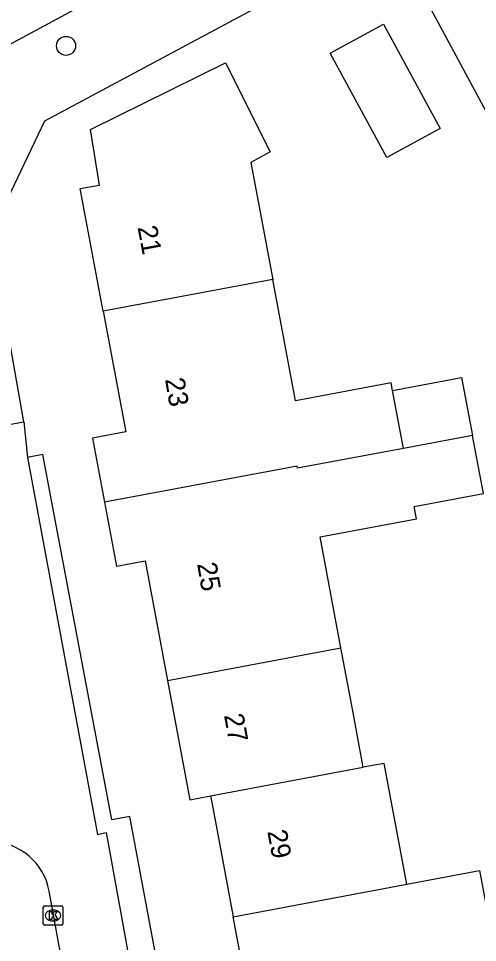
# Model space of a CAD drawing. Extents: x 157793 to 159380, y 380882 to 382313.
# Drawn here: x 158788.62 to 158812.17, y 381661.84 to 381709.23 of the extents above; entities that cross this region are included whole.
import ezdxf

# ---------------------------------------------------------------- set-up
doc = ezdxf.new("R2010")
doc.units = 0
for name, color, linetype in [('IMGEO_Boom', 7, 'Continuous'), ('IMGEO_Groenvoorziening', 7, 'Continuous'), ('IMGEO_Kolk', 7, 'Continuous'), ('IMGEO_Pand', 7, 'Continuous'), ('IMGEO_Pand_nummerreeks', 7, 'Continuous'), ('IMGEO_Rijbaan_lokaal_open', 7, 'Continuous'), ('IMGEO_Voetpad_open', 7, 'Continuous')]:
    doc.layers.add(name, color=color, linetype=linetype)

msp = doc.modelspace()

# ---------------------------------------------------------------- linework, layer by layer
at = {"layer": 'IMGEO_Boom'}
msp.add_circle((158791.059, 381707.829), 0.489, dxfattribs=at)
at = {"layer": 'IMGEO_Groenvoorziening'}
msp.add_lwpolyline([(158807.729, 381713.514), (158817.806, 381694.797)], dxfattribs=at)
at = {"layer": 'IMGEO_Kolk'}
for p, q in [((158789.892, 381662.8), (158789.892, 381663.652)), ((158789.967, 381663.726), (158790.819, 381663.726)), ((158790.38, 381663.506), (158790.405, 381663.506)), ((158790.893, 381663.652), (158790.893, 381662.8)), ((158790.819, 381662.726), (158789.967, 381662.726)), ((158790.403, 381662.946), (158790.378, 381662.946))]:
    msp.add_line(p, q, dxfattribs=at)
for points in [[(158789.892, 381662.8), (158789.892, 381663.652)], [(158789.967, 381663.726), (158790.819, 381663.726)], [(158790.893, 381663.652), (158790.893, 381662.8)], [(158790.213, 381663.426), (158790.336, 381663.426), (158790.336, 381663.275), (158790.466, 381663.426), (158790.63, 381663.426), (158790.484, 381663.275), (158790.637, 381663.026), (158790.485, 381663.026), (158790.4, 381663.19), (158790.336, 381663.123), (158790.336, 381663.026), (158790.213, 381663.026), (158790.213, 381663.426)], [(158790.819, 381662.726), (158789.967, 381662.726)]]:
    msp.add_lwpolyline(points, dxfattribs=at)
for centre, start, end in [((158789.969, 381663.65), 91.552, 178.448), ((158789.969, 381663.65), 91.552, 178.448), ((158790.817, 381663.65), 1.552, 88.448), ((158790.817, 381663.65), 1.552, 88.448), ((158789.969, 381662.802), 181.552, 268.448), ((158789.969, 381662.802), 181.552, 268.448), ((158790.817, 381662.802), 271.552, 358.448), ((158790.817, 381662.802), 271.552, 358.448)]:
    msp.add_arc(centre, 0.0765, start, end, dxfattribs=at)
for centre, major_axis, ratio, start_param, end_param in [((158790.379, 381663.226), (-0.387, 0.002), 0.722429, 4.712389, 7.853982), ((158790.404, 381663.226), (-0.39, 0.002), 0.717154, 1.570796, 4.712389)]:
    msp.add_ellipse(centre, major_axis=major_axis, ratio=ratio, start_param=start_param, end_param=end_param, dxfattribs=at)
at = {"layer": 'IMGEO_Pand'}
for points in [[(158804.606, 381707.46), (158807.35, 381708.948), (158810.253, 381703.595), (158807.51, 381702.106), (158804.606, 381707.46)], [(158792.968, 381694.218), (158791.791, 381700.506), (158792.774, 381700.69), (158792.309, 381703.533), (158799.242, 381706.951), (158801.522, 381702.396), (158800.54, 381701.855), (158801.665, 381695.847)], [(158801.665, 381695.847), (158792.968, 381694.218)], [(158807.806, 381690.157), (158807.734, 381690.543), (158802.83, 381689.625), (158801.665, 381695.847)], [(158792.968, 381694.218), (158794.126, 381688.035), (158792.417, 381687.715), (158793.033, 381684.425)], [(158807.806, 381690.157), (158811.35, 381690.821), (158811.907, 381687.845)], [(158808.364, 381687.18), (158807.806, 381690.157)], [(158805.159, 381676.95), (158804.092, 381682.646), (158809.04, 381683.572), (158808.921, 381684.205), (158812.465, 381684.868), (158811.907, 381687.845)], [(158811.907, 381687.845), (158808.364, 381687.18)], [(158808.364, 381687.18), (158802.934, 381686.164), (158802.912, 381686.279), (158793.033, 381684.425)], [(158793.033, 381684.425), (158793.649, 381681.136), (158795.115, 381681.41), (158796.262, 381675.283)], [(158796.262, 381675.283), (158805.159, 381676.95)], [(158806.305, 381670.831), (158806.254, 381671.103), (158805.762, 381673.729), (158805.159, 381676.95)], [(158796.262, 381675.283), (158797.407, 381669.165), (158798.476, 381669.365)], [(158798.476, 381669.365), (158806.305, 381670.831)], [(158808.533, 381664.827), (158807.371, 381671.031), (158806.305, 381670.831)], [(158798.476, 381669.365), (158798.54, 381669.024), (158798.811, 381667.577), (158799.638, 381663.161)], [(158808.533, 381664.827), (158812.272, 381665.527), (158813.398, 381659.516), (158814.013, 381659.631), (158814.661, 381656.173)], [(158799.638, 381663.161), (158808.533, 381664.827)], [(158802.528, 381654.124), (158801.962, 381657.145), (158800.805, 381656.928), (158799.638, 381663.161)]]:
    msp.add_lwpolyline(points, dxfattribs=at)
at = {"layer": 'IMGEO_Rijbaan_lokaal_open'}
for points in [[(158786.506, 381688.113), (158788.898, 381688.548)], [(158788.898, 381688.548), (158789.086, 381686.717)], [(158789.086, 381686.717), (158792.682, 381667.379), (158793.125, 381667.488), (158795.215, 381655.896)], [(158791.865, 381655.295), (158790.195, 381664.477)]]:
    msp.add_lwpolyline(points, dxfattribs=at)
msp.add_arc((158787.164, 381663.929), 3.08, 10.2431, 89.3151, dxfattribs=at)
at = {"layer": 'IMGEO_Voetpad_open'}
for points in [[(158788.898, 381688.548), (158787.182, 381698.172), (158789.967, 381703.977), (158807.729, 381713.514)], [(158787.72, 381707.667), (158797.267, 381712.818)], [(158796.598, 381656.133), (158794.333, 381668.306), (158793.407, 381668.133), (158789.873, 381686.864), (158789.086, 381686.717)]]:
    msp.add_lwpolyline(points, dxfattribs=at)

# ---------------------------------------------------------------- texts
at = {"layer": 'IMGEO_Pand_nummerreeks'}
for s, rotation, p in [('21', 280.6052, (158794.725, 381698.528)), ('23', 279.8661, (158796.133, 381690.73)), ('25', 279.8674, (158797.78, 381681.263)), ('27', 280.6052, (158799.159, 381673.501)), ('29', 280.6052, (158801.381, 381667.54))]:
    msp.add_text(s, height=1, rotation=rotation, dxfattribs=at).set_placement(p)

doc.saveas('drawing.dxf')
